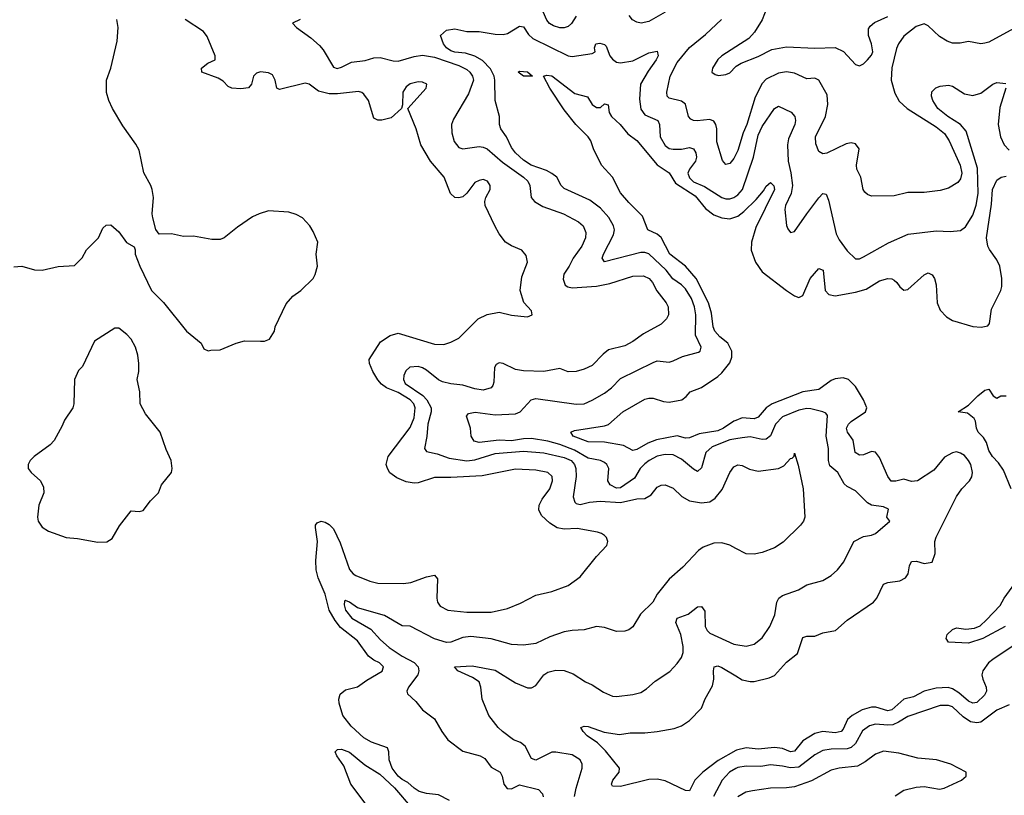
# Model space of a CAD drawing. Header units: inches. Extents: x 1694797 to 1849917, y 907313 to 1017959.
# Tile 616 of 656: x 1806460 to 1811326, y 945375 to 949209. Entities that reach past the tile are written whole.
import ezdxf

# ---------------------------------------------------------------- set-up
doc = ezdxf.new("R2010")
doc.units = ezdxf.units.IN
doc.header["$MEASUREMENT"] = 0
doc.layers.add('B8904', color=7, linetype='Continuous')
doc.layers.add('B8914', color=7, linetype='Continuous')

msp = doc.modelspace()

# ---------------------------------------------------------------- linework, layer by layer
at = {"layer": 'B8904', "color": 5}
for points, elevation in [([(1809210, 949226.2), (1809186.5, 949190), (1809170, 949174.8), (1809150, 949168.2), (1809130, 949168.4), (1809097.9, 949177.9), (1809078.9, 949190), (1809065.7, 949205.7), (1809047.6, 949247.6)], 760), ([(1806430, 947987.3), (1806470, 947990.6), (1806532.4, 947972.4), (1806570, 947970.4), (1806650, 947988.4), (1806730, 947994), (1806767.8, 948032.2), (1806790, 948071.3), (1806849.3, 948130.7), (1806870, 948178), (1806886.6, 948193.4), (1806910, 948194.8), (1806950, 948161), (1806987.1, 948107.1), (1807025.4, 948085.4), (1807031, 948071), (1807030.8, 948050), (1807052.7, 947990), (1807110.4, 947870), (1807170.2, 947810.2), (1807284, 947670), (1807356, 947610), (1807370, 947582), (1807392, 947572), (1807404, 947576), (1807450, 947576.3), (1807530, 947610.4), (1807570, 947621.6), (1807650, 947619.1), (1807670, 947620.7), (1807694, 947630), (1807719.3, 947670), (1807722.7, 947690), (1807776.3, 947803.7), (1807810, 947841.6), (1807850, 947870.4), (1807909.5, 947930), (1807920.9, 947950), (1807931.8, 947990), (1807925.6, 948050), (1807934, 948110), (1807910, 948162), (1807893.2, 948190), (1807857.2, 948230), (1807826.3, 948246.3), (1807790, 948257.4), (1807690, 948264.4), (1807642.8, 948250), (1807610, 948233.6), (1807536.4, 948183.6), (1807470.5, 948130), (1807450, 948122), (1807410, 948122.4), (1807318.3, 948138.3), (1807270, 948137.4), (1807210, 948149.6), (1807149.3, 948149.3), (1807132.1, 948172.1), (1807118, 948230), (1807115.1, 948250), (1807120.5, 948330), (1807114, 948370), (1807107.8, 948390), (1807072.7, 948452.7), (1807050, 948563.7), (1807034, 948594), (1806970, 948683.7), (1806918.7, 948770), (1806900.3, 948810), (1806889.2, 948849.2), (1806887.9, 948910), (1806909.8, 948970), (1806942, 949102), (1806945.7, 949170), (1806940.5, 949210)], 820), ([(1808584, 945350), (1808530, 945377), (1808470, 945384.5), (1808434.8, 945394.8), (1808409, 945410), (1808378.6, 945438.6), (1808350, 945453.2), (1808329.7, 945469.7), (1808300.7, 945510), (1808285.6, 945550), (1808284.5, 945590), (1808277.2, 945610), (1808197.8, 945637.8), (1808160, 945660), (1808097.7, 945717.7), (1808057.2, 945770), (1808038.3, 945830), (1808036.3, 945850), (1808044.2, 945875.8), (1808070, 945897), (1808130, 945911.8), (1808175.1, 945944.9), (1808250.5, 945989.5), (1808258.3, 946010), (1808237.4, 946030), (1808210, 946043.4), (1808183.6, 946063.6), (1808130, 946139.5), (1808045.3, 946205.3), (1808019, 946239), (1807989.5, 946290), (1807969.6, 946370), (1807934.4, 946450), (1807925.3, 946490), (1807923.9, 946536.1), (1807931.7, 946630), (1807921.3, 946698.7), (1807922, 946710), (1807930, 946722.8), (1807949.8, 946730.2), (1807970, 946724.9), (1807990, 946713.6), (1808010, 946692.7), (1808043.3, 946623.3), (1808090, 946491.6), (1808108.4, 946470), (1808121.6, 946461.6), (1808190, 946433.1), (1808230, 946424.3), (1808357.1, 946422.9), (1808393.4, 946426.6), (1808470, 946455.5), (1808510, 946463.8), (1808525.3, 946445.3), (1808521.3, 946350), (1808525.5, 946330), (1808537.6, 946310), (1808576, 946290), (1808670, 946280.7), (1808790, 946279.7), (1808870, 946297.8), (1808934.7, 946325.3), (1809010, 946364.7), (1809090, 946382.8), (1809170, 946412.6), (1809230, 946454.9), (1809310, 946554.9), (1809362, 946610), (1809367, 946630), (1809359.5, 946650), (1809350, 946659.5), (1809336, 946670), (1809316.3, 946676.3), (1809214.5, 946694.5), (1809150, 946691.1), (1809116.9, 946696.9), (1809079.7, 946719.7), (1809038.4, 946758.4), (1809025.6, 946785.6), (1809027.4, 946810), (1809041.3, 946838.7), (1809080.2, 946890), (1809093.6, 946930), (1809091, 946951), (1809070, 946971.3), (1809010, 946982.5), (1808910, 946986.7), (1808745.2, 946954.8), (1808590, 946946), (1808510, 946946.1), (1808430, 946919), (1808410, 946917.5), (1808370, 946925.2), (1808324, 946944), (1808289.9, 946969.9), (1808276.8, 946990), (1808271.5, 947010), (1808281.4, 947050), (1808390, 947193.4), (1808410, 947241.1), (1808415, 947290), (1808407.9, 947310), (1808390.1, 947330.1), (1808330, 947365.5), (1808273.3, 947390), (1808247.9, 947407.9), (1808229.3, 947429.3), (1808204.8, 947470), (1808188.2, 947510), (1808186.6, 947530), (1808243.1, 947616.9), (1808290, 947648.4), (1808330, 947659.1), (1808510, 947604.6), (1808555.8, 947604.2), (1808590, 947614.9), (1808630, 947635.2), (1808725.1, 947730), (1808770, 947752), (1808830, 947763.9), (1808890, 947748.5), (1808937, 947743), (1808970, 947740.7), (1808993.2, 947750), (1808989, 947770), (1808951, 947811), (1808933.1, 947870), (1808941.6, 947938.4), (1808969.6, 948010), (1808963.6, 948043.6), (1808941.2, 948070), (1808890, 948091.2), (1808860.5, 948110), (1808830, 948149.6), (1808807.4, 948190), (1808760.4, 948290), (1808758.9, 948310), (1808764.2, 948330), (1808784.5, 948370), (1808784.5, 948390), (1808772.3, 948410), (1808750, 948418.7), (1808730, 948414.7), (1808710, 948404.2), (1808670, 948351.1), (1808650, 948333.7), (1808630, 948327.8), (1808609.7, 948329.7), (1808589.8, 948349.8), (1808557.7, 948430), (1808489.8, 948510), (1808442.6, 948590), (1808419.7, 948670), (1808378, 948770), (1808469.3, 948870), (1808472.7, 948890), (1808450, 948900.7), (1808430, 948902.4), (1808390, 948891.1), (1808370, 948876.2), (1808353, 948850), (1808352, 948788), (1808346, 948770), (1808295.6, 948724.4), (1808250, 948711.5), (1808230, 948711.8), (1808210, 948722.7), (1808183.5, 948810), (1808160.5, 948840.5), (1808150, 948849.7), (1808134, 948854), (1808030, 948842.3), (1807990, 948842.7), (1807936.2, 948856.2), (1807890.6, 948890.6), (1807870, 948895), (1807743.9, 948863.9), (1807729.8, 948869.8), (1807722, 948910), (1807710, 948936.2), (1807690, 948946.5), (1807650, 948950.5), (1807630, 948944.8), (1807615.3, 948930), (1807604.9, 948890), (1807590, 948871.8), (1807552.7, 948867.3), (1807507.6, 948870), (1807490, 948879.3), (1807464.7, 948904.7), (1807440.2, 948920.2), (1807359.5, 948950), (1807358.7, 948970), (1807390, 948994), (1807425.2, 949010), (1807426.6, 949030), (1807385.7, 949125.7), (1807368.4, 949150), (1807276.9, 949210)], 780), ([(1807846.6, 949210), (1807807.6, 949192.4), (1807827.7, 949170), (1807899.2, 949119.2), (1807941.5, 949081.5), (1807959.8, 949059.8), (1808010, 948974.5), (1808028.3, 948968.3), (1808050, 948973.5), (1808100.4, 948999.6), (1808167.5, 949007.5), (1808210, 949021), (1808242, 949022), (1808305.8, 949005.8), (1808330, 949004.4), (1808410, 949026.7), (1808450, 949032.9), (1808510, 949023.9), (1808630, 948982.1), (1808670, 948962), (1808685.2, 948950), (1808698.5, 948930), (1808701.9, 948910), (1808677.9, 948842.1), (1808603.3, 948716.7), (1808593.5, 948690), (1808594.8, 948650), (1808606.9, 948606.9), (1808630, 948577.7), (1808650, 948570.8), (1808730, 948581.8), (1808750, 948579.4), (1808770, 948570.6), (1808845.2, 948505.2), (1808950.5, 948430), (1808971.9, 948410), (1808981.6, 948390), (1808987.4, 948330), (1809004.2, 948310), (1809045.9, 948285.9), (1809148.2, 948250), (1809222, 948210), (1809245.3, 948190), (1809257.1, 948157.1), (1809255.6, 948130), (1809237.7, 948090), (1809194.8, 948030), (1809175.8, 947990), (1809148.8, 947951.2), (1809145.6, 947925.6), (1809156.5, 947896.5), (1809168.2, 947888.2), (1809190, 947883.8), (1809310, 947892.3), (1809375.9, 947904.1), (1809490, 947941.9), (1809542.9, 947942.9), (1809571.6, 947930), (1809587.1, 947910), (1809608.3, 947868.3), (1809655.3, 947810), (1809665.3, 947790), (1809666.2, 947750), (1809657.2, 947730), (1809630, 947703.2), (1809543.6, 947656.4), (1809490, 947617.8), (1809450, 947597.1), (1809370, 947577.6), (1809343.7, 947556.3), (1809290, 947499.7), (1809250, 947480.7), (1809210, 947469.2), (1809170, 947469.1), (1809130, 947485.2), (1809050, 947469.4), (1808950, 947472.6), (1808910, 947479.5), (1808850, 947509.2), (1808830, 947513.2), (1808815.4, 947504.6), (1808806.2, 947490), (1808803.4, 947416.6), (1808798.8, 947401.2), (1808790, 947389.3), (1808750, 947378.4), (1808710, 947384.1), (1808650, 947402.2), (1808590, 947408.7), (1808550, 947418.6), (1808529.2, 947429.2), (1808470, 947477.1), (1808450, 947487.6), (1808430, 947495.2), (1808388, 947492), (1808367.5, 947472.5), (1808359, 947450), (1808356.8, 947430), (1808364.7, 947410), (1808452, 947352), (1808472.7, 947330), (1808492.8, 947290), (1808494.1, 947270), (1808476.6, 947210), (1808471.4, 947148.6), (1808460.3, 947090), (1808470, 947074.7), (1808523.1, 947063.1), (1808582.2, 947042.2), (1808670, 947028.6), (1808710, 947032.9), (1808810, 947064.4), (1808950, 947076.5), (1809050, 947068.8), (1809150, 947045.2), (1809184.6, 947030), (1809202.4, 947010), (1809208.8, 946990), (1809209.5, 946950.5), (1809194.6, 946850), (1809203.5, 946823.5), (1809210, 946817.6), (1809230, 946813.3), (1809275.8, 946824.2), (1809329.3, 946829.3), (1809430, 946822.1), (1809510, 946840.2), (1809550, 946842.1), (1809580.2, 946859.8), (1809610, 946898.7), (1809630, 946908.7), (1809650, 946909.8), (1809690, 946893.5), (1809731.7, 946851.7), (1809770, 946830.7), (1809830, 946820.7), (1809870, 946825.6), (1809896.7, 946843.3), (1809932.5, 946887.5), (1809970.3, 946970), (1809990, 946999.2), (1810000, 947003.9)], 760), ([(1809650, 949246.1), (1809570, 949199.3), (1809531.5, 949191.5), (1809510, 949196.5), (1809488.7, 949208.7), (1809472.6, 949230)], 760), ([(1810000, 948542.5), (1809990, 948522.3), (1809970, 948498), (1809950, 948492.7), (1809932.8, 948512.7), (1809905.5, 948605.5), (1809905, 948670), (1809900.4, 948690), (1809890, 948707.1), (1809870, 948715.3), (1809808.9, 948708.9), (1809790.2, 948710.2), (1809777.1, 948717.1), (1809766, 948730), (1809750, 948791.2), (1809730, 948806), (1809670, 948821.2), (1809660.7, 948830), (1809657.6, 948850), (1809674.5, 948930), (1809710, 948998), (1809770, 949071.4), (1809850, 949135.8), (1809927.7, 949210)], 760), ([(1810000, 947137.4), (1809970, 947131.9), (1809883.1, 947096.9), (1809851, 947069), (1809830, 946993.3), (1809810, 946976.5), (1809790, 946987), (1809730, 947037.5), (1809690, 947058.1), (1809650, 947059.9), (1809610, 947051.8), (1809570.2, 947030), (1809550, 947013.4), (1809526.9, 946990), (1809497.8, 946942.2), (1809430, 946894.2), (1809410, 946893.9), (1809377.8, 946910), (1809367, 946930), (1809371.9, 946990), (1809362, 947010), (1809350, 947020.8), (1809329.9, 947029.9), (1809270, 947041.6), (1809201.8, 947081.8), (1809130, 947108.9), (1809070, 947125.2), (1808990, 947138.6), (1808950, 947137.8), (1808890, 947127.9), (1808829.5, 947130.5), (1808730, 947119.7), (1808706, 947126), (1808691.4, 947150), (1808688.2, 947190), (1808668, 947250), (1808677.5, 947262.5), (1808710.7, 947269.3), (1808810, 947256), (1808910, 947260.5), (1808933.1, 947270), (1808988, 947330), (1809010, 947335.9), (1809210, 947307.9), (1809250, 947310.8), (1809290, 947327.5), (1809350, 947362.1), (1809385, 947390), (1809430, 947435.6), (1809590, 947514.3), (1809610, 947522.9), (1809670, 947516.9), (1809690, 947522.2), (1809736.2, 947543.8), (1809814.9, 947565.1), (1809822.4, 947570), (1809827.4, 947590), (1809800.2, 947650), (1809801, 947750), (1809795.3, 947790), (1809780.8, 947830), (1809750, 947878.3), (1809730, 947898.5), (1809688.3, 947928.3), (1809655.2, 947970), (1809570, 948052.2), (1809550, 948058), (1809530, 948057.4), (1809350, 948011.6), (1809339.2, 948030), (1809344.8, 948050), (1809394.7, 948145.3), (1809399.2, 948170), (1809395, 948190), (1809371.4, 948231.4), (1809330, 948277.3), (1809277.3, 948317.3), (1809150, 948374.5), (1809136.1, 948390), (1809113.8, 948430), (1809089.4, 948449.4), (1809063.2, 948463.2), (1808988, 948490), (1808950, 948514.7), (1808909.8, 948550), (1808890, 948576.9), (1808865.4, 948630), (1808838.2, 948670), (1808831.8, 948690), (1808831.6, 948730), (1808809.1, 948810), (1808808.7, 948910), (1808805, 948930), (1808786.4, 948966.4), (1808747.1, 949007.1), (1808710, 949029), (1808663.8, 949043.8), (1808610, 949049.1), (1808590, 949055.2), (1808569.4, 949070), (1808554.9, 949090), (1808539.1, 949130), (1808570, 949156.9), (1808610, 949164.1), (1808670, 949150.2), (1808730, 949151), (1808810, 949137.2), (1808850, 949135), (1808870, 949140.5), (1808930, 949177.6), (1808950, 949173.4), (1808975, 949135), (1808995.9, 949115.9), (1809170, 949029.5), (1809190, 949026.1), (1809290, 949041.6), (1809303.9, 949050), (1809301.2, 949070), (1809307.6, 949090), (1809326.8, 949093.2), (1809350, 949085.8), (1809358.1, 949078.1), (1809376.9, 949030), (1809390, 949013.8), (1809410, 948999.1), (1809430, 948995.4), (1809490, 949006.2), (1809570, 949044.7), (1809610, 949053.7), (1809615, 949030), (1809605.4, 949010), (1809565.3, 948954.7), (1809528.9, 948890), (1809523.8, 948816.2), (1809530, 948766), (1809550, 948739.1), (1809613, 948710), (1809621.5, 948690), (1809625.4, 948630), (1809650, 948586.6), (1809670, 948572.6), (1809690, 948568.1), (1809730, 948568.6), (1809770, 948576.8), (1809790.1, 948570.1), (1809801, 948550), (1809804.8, 948530), (1809800.6, 948510), (1809770.1, 948470), (1809761.9, 948450), (1809770, 948426.9), (1809790, 948407.6), (1809843.7, 948383.7), (1809929.7, 948329.7), (1809950, 948323.4), (1809970, 948323.4), (1809990, 948330.1), (1810000, 948336.8)], 740), ([(1810000, 949074.4), (1809930.8, 949030), (1809910, 949011.5), (1809883.8, 948970), (1809880.7, 948950), (1809897.5, 948937.5), (1809913.7, 948933.7), (1809950, 948938), (1809970, 948945.5), (1810000, 948976.7)], 780), ([(1810000, 947228.5), (1809990, 947224.3), (1809938.9, 947190), (1809910, 947176.1), (1809817.6, 947162.4), (1809770, 947142), (1809750, 947141.3), (1809710, 947151.9), (1809607.4, 947132.6), (1809563.8, 947116.2), (1809510, 947084.7), (1809490, 947079.8), (1809443.5, 947103.5), (1809350, 947121.5), (1809270, 947122.8), (1809195.4, 947150), (1809183.6, 947170), (1809202.1, 947177.9), (1809350, 947201.2), (1809370, 947208.1), (1809440.5, 947270), (1809550, 947332.7), (1809570, 947338.9), (1809590, 947338.9), (1809641.6, 947321.6), (1809670, 947318.6), (1809732, 947330), (1809753.7, 947346.3), (1809774, 947370), (1809830, 947390.8), (1809910, 947444.8), (1809930, 947463.2), (1809970, 947513.2), (1809979.3, 947540.7), (1809979.6, 947570), (1809959.7, 947610), (1809920.7, 947640.7), (1809896.1, 947670), (1809888, 947690), (1809878.4, 947758.4), (1809863.7, 947810), (1809803, 947930), (1809750, 947989.9), (1809673.9, 948050), (1809630, 948131.7), (1809610, 948148.4), (1809564.7, 948170), (1809538.5, 948238.5), (1809470, 948304.5), (1809430, 948352.8), (1809389.8, 948430), (1809335.3, 948490), (1809295.6, 948570), (1809282.9, 948610), (1809269.6, 948630), (1809207.8, 948690), (1809150, 948763.5), (1809079.6, 948870), (1809048, 948930), (1809065.6, 948934.4), (1809090, 948931.4), (1809204, 948844), (1809266.8, 948826.8), (1809289.5, 948789.5), (1809310, 948774.6), (1809330, 948774.6), (1809350, 948792.9), (1809368.4, 948788.4), (1809373, 948750), (1809384.2, 948730), (1809427.8, 948690), (1809464.9, 948644.9), (1809510, 948611.2), (1809610, 948491.6), (1809670, 948451.1), (1809701.5, 948401.5), (1809798, 948338), (1809850, 948274.8), (1809890, 948244.5), (1809930, 948230.1), (1809970, 948224.4), (1810000, 948234)], 720), ([(1810000, 946595.8), (1809970, 946612), (1809930, 946623.1), (1809890, 946620.8), (1809838, 946602), (1809814.9, 946585.1), (1809736.6, 946503.4), (1809670, 946443.7), (1809611, 946370), (1809589.7, 946330), (1809528.3, 946270), (1809490, 946208), (1809470, 946192.7), (1809450, 946186.4), (1809410, 946185.3), (1809350, 946204.6), (1809310, 946208.9), (1809250, 946192.9), (1809190, 946190.3), (1809150, 946183.2), (1809080.7, 946159.3), (1809010, 946126.3), (1808950, 946116.8), (1808890, 946121.2), (1808790, 946149), (1808690, 946161), (1808650, 946155.6), (1808590, 946132.1), (1808570, 946130.1), (1808510, 946148.5), (1808390, 946211.7), (1808350, 946212.5), (1808263.6, 946263.6), (1808130, 946301.6), (1808090, 946330.2), (1808070, 946338), (1808064.8, 946335.2), (1808063.3, 946316.7), (1808069.9, 946290), (1808100.7, 946250), (1808195.8, 946195.8), (1808243.6, 946143.6), (1808286.4, 946106.4), (1808350, 946063), (1808410, 946031.6), (1808428.9, 946010), (1808432.3, 945990), (1808427, 945970), (1808382.2, 945910), (1808372.8, 945890), (1808376.6, 945876.6), (1808418.3, 945838.3), (1808450, 945798.3), (1808510, 945753.7), (1808545.7, 945690), (1808575.5, 945650), (1808650, 945594.1), (1808735.1, 945570), (1808757.9, 945557.9), (1808790, 945513.7), (1808834.5, 945490), (1808843.7, 945470), (1808851.8, 945430), (1808869.2, 945409.2), (1808890, 945407.8), (1808930, 945426.9), (1809024.1, 945404.1), (1809043.1, 945383.1), (1809047.1, 945367.1)], 760), ([(1809202.7, 945370), (1809209.9, 945410.1), (1809239.3, 945510), (1809239.3, 945530), (1809229.8, 945550), (1809190, 945574.6), (1809110, 945589), (1809090, 945587.7), (1809010, 945549.7), (1808990, 945556.9), (1808958.8, 945618.8), (1808935.6, 945635.6), (1808900.5, 945650), (1808846.6, 945690), (1808824, 945710), (1808778.7, 945770), (1808745.1, 945850), (1808738.4, 945910), (1808730, 945936.4), (1808697, 945957), (1808624.7, 945990), (1808609.5, 946010), (1808695.7, 946015.7), (1808810, 945993.7), (1808910, 945931.3), (1808970, 945905.8), (1808990, 945905.8), (1809010, 945917.4), (1809049.8, 945970), (1809070, 945983.6), (1809110, 945993.2), (1809150, 945992.3), (1809195.3, 945975.3), (1809256.4, 945936.4), (1809290, 945921.3), (1809344.5, 945884.5), (1809390, 945865.5), (1809410, 945863.5), (1809490, 945872.8), (1809530, 945883.2), (1809558.5, 945901.5), (1809600, 945940), (1809672.5, 945987.5), (1809710, 946026), (1809730, 946055.8), (1809738.7, 946081.3), (1809739.1, 946110), (1809727.6, 946170), (1809702, 946230), (1809709.3, 946250.7), (1809764, 946270), (1809810, 946306.7), (1809830, 946308.5), (1809845.7, 946285.7), (1809848.3, 946210), (1809857.3, 946190), (1809870, 946176.3), (1809990, 946122.4), (1810000, 946120.8)], 740), ([(1810000, 945597.1), (1809912.4, 945547.6), (1809836.1, 945490), (1809796.8, 945450), (1809770, 945397.7), (1809750, 945398.7), (1809650, 945446.1), (1809610, 945455.8), (1809570, 945453.4), (1809430, 945419.1), (1809390, 945420.7), (1809385.3, 945430), (1809391.1, 945450), (1809422, 945490), (1809424.5, 945510), (1809355.9, 945595.9), (1809315.4, 945635.4), (1809264.2, 945670), (1809244.2, 945690), (1809233.2, 945710), (1809250, 945717), (1809270, 945714.7), (1809347.9, 945687.9), (1809424.1, 945675.9), (1809476.3, 945683.7), (1809550, 945683.8), (1809610, 945690.2), (1809694.3, 945705.7), (1809730, 945719), (1809770, 945744.9), (1809830, 945806.7), (1809847.3, 945852.7), (1809883.2, 945916.8), (1809890.7, 945950), (1809888.9, 945991.1), (1809892.7, 946010), (1809910, 946015.2), (1809930, 946007.5), (1810000, 945965)], 720), ([(1808172, 945330), (1808096.9, 945430), (1808061, 945521), (1808026.6, 945570), (1808019, 945590), (1808030, 945601), (1808050, 945602.8), (1808090, 945587.7), (1808165.8, 945525.8), (1808239.1, 945479.1), (1808312.9, 945412.9), (1808399.1, 945310)], 780), ([(1810000, 945507.5), (1809967.5, 945490), (1809931.8, 945450), (1809889.5, 945370)], 740)]:
    msp.add_lwpolyline(points, dxfattribs=dict(at, elevation=elevation))
for points, elevation in [([(1808950, 948929.1), (1808923.6, 948950), (1808930, 948954.6), (1808970.3, 948950.3), (1808994, 948930), (1808990, 948929.7)], 720), ([(1806950, 947684), (1806930, 947684), (1806830, 947619.3), (1806770, 947495.3), (1806750, 947475.3), (1806730.6, 947430), (1806727.6, 947310), (1806722.6, 947290), (1806680.3, 947230), (1806670, 947201.2), (1806630, 947129.3), (1806610, 947107), (1806531, 947050), (1806511.3, 947030), (1806501, 947010), (1806501, 946990), (1806516, 946970), (1806562.8, 946930), (1806577.5, 946897.5), (1806579.1, 946870), (1806554, 946810), (1806547.7, 946750), (1806550.7, 946730), (1806570, 946701), (1806601.6, 946681.6), (1806688.9, 946648.9), (1806744.7, 946644.7), (1806845.8, 946625.8), (1806890, 946628), (1806916.1, 946643.9), (1806952.7, 946707.3), (1807010, 946780.7), (1807050, 946777.3), (1807070, 946782.8), (1807106, 946830), (1807146, 946870), (1807160.7, 946910), (1807209.6, 946970), (1807213.3, 946990), (1807208.4, 947030), (1807183.9, 947083.9), (1807153.5, 947170), (1807081.5, 947261.5), (1807055.1, 947310), (1807053, 947370), (1807040.5, 947430), (1807048, 947470), (1807048.2, 947510), (1807044.2, 947550), (1807032.8, 947590), (1807010, 947629.2), (1806990, 947653.2)], 820)]:
    msp.add_lwpolyline(points, close=True, dxfattribs=dict(at, elevation=elevation))
at = {"layer": 'B8914', "color": 5}
for points, elevation in [([(1810000, 949463.2), (1810050, 949458), (1810110, 949442.6), (1810138.4, 949430), (1810153.6, 949413.6), (1810160.2, 949390), (1810159.7, 949310), (1810153.2, 949266.8), (1810130, 949207.3), (1810092.1, 949147.9), (1810064.3, 949115.7), (1810000, 949074.4)], 780), ([(1810000, 948976.7), (1810001.6, 948978.4), (1810025.4, 948994.6), (1810110, 949027.2), (1810177.8, 949062.2), (1810250, 949074), (1810390, 949068.7), (1810491, 949071), (1810532, 949052), (1810590, 948987.7), (1810610, 948980.7), (1810630, 948990.7), (1810650, 949010.5), (1810670, 949033.4), (1810676.1, 949050), (1810670, 949089.3), (1810655.2, 949130), (1810655.6, 949164.4), (1810662.8, 949177.2), (1810684.8, 949195.2), (1810750, 949224.7)], 780), ([(1811373.9, 949166), (1811250, 949097.7), (1811230, 949092), (1811210, 949090.2), (1811150, 949101.1), (1811107.5, 949092.5), (1811070, 949093), (1811043.2, 949103.2), (1811005.9, 949125.9), (1810950, 949178), (1810930, 949187.6), (1810890, 949175.2), (1810830, 949127.4), (1810803.5, 949090), (1810793.7, 949066.3), (1810770, 948970.7), (1810767.1, 948910), (1810785, 948845), (1810806.9, 948806.9), (1810846.5, 948770), (1810990, 948679.9), (1811030, 948645.8), (1811054, 948610), (1811108.4, 948490), (1811116.7, 948450), (1811110, 948422.6), (1811096, 948404), (1811050, 948375.5), (1811010, 948365.2), (1810930, 948354.7), (1810850, 948354.3), (1810782.5, 948337.5), (1810670, 948337), (1810650, 948344.4), (1810636.9, 948356.9), (1810628.5, 948370), (1810617.4, 948430), (1810597.6, 948470), (1810595.2, 948490), (1810609.2, 948570), (1810590, 948595.2), (1810570, 948600.2), (1810544, 948596), (1810448.7, 948548.7), (1810430, 948545.3), (1810410, 948558), (1810395, 948595), (1810393.8, 948630), (1810443.1, 948730), (1810454.1, 948790), (1810450, 948837.1), (1810408.9, 948910), (1810390, 948920.5), (1810350, 948916.8), (1810290, 948943.7), (1810270, 948948.1), (1810250, 948950.9), (1810210, 948945.3), (1810150, 948914.8), (1810130, 948892.9), (1810094.5, 948825.5), (1810054.3, 948690), (1810035, 948650), (1810010, 948562.7), (1810000, 948542.5)], 760), ([(1810000, 948336.8), (1810010, 948343.5), (1810032.3, 948370), (1810086, 948530), (1810110, 948638.6), (1810130, 948680.2), (1810190, 948770.3), (1810210, 948780.9), (1810272.2, 948752.2), (1810291, 948731), (1810294, 948710), (1810291, 948690), (1810260.1, 948619.9), (1810255.4, 948590), (1810257.3, 948510), (1810271.9, 948451.9), (1810278.8, 948390), (1810273.6, 948350), (1810244.5, 948290), (1810240.7, 948270), (1810250, 948192), (1810255.8, 948175.8), (1810270, 948157.3), (1810290, 948162), (1810349.8, 948250), (1810410, 948328), (1810430, 948350.3), (1810445.7, 948345.7), (1810456.6, 948316.6), (1810495.8, 948150), (1810510, 948121.1), (1810550, 948066.7), (1810590, 948027), (1810610, 948027), (1810630, 948036), (1810753.8, 948106.2), (1810850.5, 948149.5), (1810990, 948165.4), (1811058.5, 948161.5), (1811110, 948167.4), (1811134.5, 948185.5), (1811170, 948242), (1811187.9, 948292.1), (1811197.1, 948350), (1811194.5, 948474.5), (1811137.2, 948657.2), (1811110.2, 948690.2), (1811047.9, 948730), (1810997.3, 948770), (1810973.3, 948810), (1810967.2, 948830), (1810968.5, 948851.5), (1810988.3, 948871.7), (1811010, 948880.4), (1811050, 948885.7), (1811070, 948880.9), (1811130, 948841.8), (1811170, 948833.5), (1811210, 948845.8), (1811270, 948890.3), (1811290, 948898.7), (1811334.1, 948894.1)], 740), ([(1811333.2, 948870), (1811304.8, 948775.2), (1811296.4, 948690), (1811306.9, 948630), (1811326, 948590), (1811350, 948563.9)], 740), ([(1810000, 948234), (1810010, 948237.2), (1810039.6, 948260.4), (1810099.3, 948320.7), (1810136.8, 948363.2), (1810150, 948386), (1810170, 948403.7), (1810178, 948398), (1810187.6, 948387.6), (1810190, 948369.6), (1810097.8, 948182.2), (1810077, 948110), (1810074.3, 948070), (1810096.3, 948010), (1810130, 947962.3), (1810250, 947870.1), (1810290, 947843.5), (1810310, 947836.5), (1810330, 947845.5), (1810366.1, 947930), (1810410, 947979.5), (1810430.2, 947970), (1810441.5, 947870), (1810459.6, 947850), (1810490, 947844.2), (1810590, 947861.3), (1810643.3, 947876.7), (1810710, 947918.9), (1810750, 947930.2), (1810770, 947927.9), (1810781.5, 947921.5), (1810795.3, 947910), (1810810, 947888), (1810830, 947872.7), (1810850, 947875.8), (1810930, 947947.2), (1810950, 947957), (1810970, 947948.4), (1810980.8, 947930), (1810990, 947898), (1810995, 947810), (1811010, 947772.7), (1811040.5, 947740.5), (1811070, 947722), (1811170, 947691.7), (1811211.5, 947688.5), (1811245.1, 947694.9), (1811252.7, 947707.3), (1811262.2, 947777.8), (1811309.5, 947870), (1811313.9, 947890), (1811313.7, 947930), (1811304.2, 947990), (1811290, 948021.8), (1811252.6, 948072.6), (1811244.7, 948090), (1811237.9, 948130), (1811263.2, 948296.8), (1811267.6, 948370), (1811290, 948416.4), (1811310, 948431.3), (1811334.9, 948434.9)], 720), ([(1810000, 945965), (1810030, 945946.8), (1810070, 945937.1), (1810090, 945937.4), (1810163.8, 945956.2), (1810190, 945967.9), (1810250, 946033.1), (1810304.1, 946075.9), (1810330, 946156), (1810350, 946162.6), (1810390, 946161.2), (1810430, 946178), (1810491.5, 946190), (1810550, 946241.5), (1810680.5, 946330), (1810696.9, 946350), (1810730, 946418.7), (1810750, 946427.9), (1810810, 946435.8), (1810838.7, 946450), (1810850.6, 946469.4), (1810857.2, 946510), (1810868.3, 946531.7), (1810892.3, 946532.3), (1810930, 946520.4), (1810970, 946526.8), (1810984.7, 946570), (1810983.5, 946630), (1810990, 946650.7), (1811090, 946851.8), (1811115.6, 946890), (1811153.5, 946930), (1811165.3, 946950), (1811168.8, 946971.2), (1811160.6, 947010), (1811150, 947030.8), (1811130, 947054), (1811110, 947067.1), (1811090, 947072.4), (1811070, 947067.9), (1811030, 947046.8), (1810978.5, 946981.5), (1810897.1, 946930), (1810866.9, 946926.9), (1810830, 946938), (1810790, 946928), (1810767.8, 946927.8), (1810750, 946950.9), (1810710, 947044.8), (1810690, 947070.8), (1810670, 947075.4), (1810630, 947058.5), (1810610, 947055.7), (1810589, 947070), (1810579.9, 947130), (1810550.5, 947170), (1810547.1, 947190), (1810555.9, 947210), (1810570, 947223.1), (1810640.9, 947270), (1810646, 947290), (1810630.7, 947330), (1810590, 947396.6), (1810556.8, 947430), (1810530, 947438.7), (1810490, 947434), (1810470, 947426.3), (1810410, 947380.7), (1810330, 947369.9), (1810179.2, 947310), (1810148.7, 947290), (1810110, 947243.7), (1810090, 947235.6), (1810030, 947240.9), (1810000, 947228.5)], 720), ([(1811360.1, 946890), (1811322, 946982), (1811298.4, 947018.4), (1811267.4, 947050), (1811250, 947078.9), (1811238.3, 947118.3), (1811223.7, 947143.7), (1811197.2, 947170), (1811188.1, 947190), (1811183.7, 947223.7), (1811177.2, 947237.2), (1811144.4, 947264.4), (1811099, 947270), (1811150, 947302.8), (1811195.3, 947350), (1811230, 947377.3), (1811250, 947382.8), (1811270.5, 947350.5), (1811290, 947338.8), (1811309.7, 947350.3), (1811334.8, 947350)], 680), ([(1810000, 946120.8), (1810050, 946112.6), (1810090, 946121.5), (1810130, 946154.3), (1810168.1, 946210), (1810192.7, 946267.3), (1810202.3, 946330), (1810211.2, 946350), (1810230, 946362.8), (1810309.8, 946390.2), (1810350, 946415.8), (1810430, 946436.5), (1810470, 946461.3), (1810502.4, 946490), (1810533.6, 946530), (1810582.4, 946630), (1810630, 946654), (1810670, 946661.1), (1810689.3, 946670), (1810761.2, 946730), (1810745.2, 946750), (1810753.2, 946790), (1810730, 946800.9), (1810670, 946809.6), (1810650, 946820.7), (1810590, 946880.5), (1810550, 946901), (1810534.3, 946914.3), (1810502.7, 946970), (1810464.1, 947004.1), (1810458, 947030), (1810457.1, 947090), (1810446.2, 947150), (1810452.6, 947252.6), (1810443.6, 947263.6), (1810429.9, 947269.9), (1810370, 947285.3), (1810350, 947286.8), (1810310, 947279.3), (1810230, 947245.3), (1810195.6, 947210), (1810170, 947151.8), (1810150, 947134.9), (1810130, 947133.8), (1810070, 947146.6), (1810030, 947142.9), (1810000, 947137.4)], 740), ([(1810000, 947003.9), (1810010, 947008.7), (1810030, 947005.8), (1810067.2, 946987.2), (1810110, 946977.1), (1810210.1, 946989.8), (1810236, 947004), (1810270, 947039.3), (1810278, 947042), (1810287.9, 947052.1), (1810290, 947066), (1810307.7, 947007.7), (1810331.9, 946890), (1810339.7, 946750), (1810333.3, 946730), (1810319.6, 946710), (1810233.8, 946626.2), (1810190, 946598.4), (1810130, 946575.8), (1810090, 946566.4), (1810050, 946568.8), (1810000, 946595.8)], 760), ([(1811330, 946210.4), (1811220.8, 946150), (1811150, 946127.7), (1811050, 946132.7), (1811038.4, 946150), (1811043.5, 946170), (1811070, 946194.4), (1811090, 946203.8), (1811136.6, 946196.6), (1811179.4, 946200.6), (1811206.3, 946213.7), (1811237.9, 946242.1), (1811306.5, 946313.5), (1811325.3, 946350), (1811378.2, 946421.8)], 680), ([(1811547.6, 946232.4), (1811270, 946047.1), (1811247.4, 946030), (1811219.7, 945990), (1811216, 945970), (1811219.5, 945950), (1811236.3, 945910), (1811239.1, 945890), (1811228.6, 945870), (1811190, 945834.8), (1811170, 945831.2), (1811150, 945840.3), (1811102.1, 945882.1), (1811070, 945901.9), (1811048.2, 945908.2), (1810990, 945905), (1810930, 945889.4), (1810877.5, 945862.5), (1810830, 945850.4), (1810770, 945797.2), (1810750, 945792.6), (1810691, 945811), (1810670, 945811.5), (1810623, 945797), (1810575.1, 945770), (1810551.9, 945750), (1810530, 945701.5), (1810520.2, 945690), (1810490, 945683.3), (1810430, 945689.9), (1810390, 945680.4), (1810330, 945644.9), (1810290, 945593.9), (1810270, 945590.9), (1810230, 945606.7), (1810190, 945611.2), (1810110, 945604), (1810050, 945609.9), (1810001.9, 945598.1), (1810000, 945597.1)], 720), ([(1811350, 945823.1), (1811290, 945796.5), (1811210, 945737.3), (1811190, 945733.5), (1811159, 945739), (1811122.4, 945762.4), (1811070, 945811.8), (1811050, 945819.5), (1811010, 945819.2), (1810850, 945764), (1810804, 945736), (1810775.7, 945724.3), (1810750, 945721.7), (1810690, 945726.3), (1810660.6, 945719.4), (1810625.8, 945694.2), (1810590, 945630.6), (1810570, 945611.4), (1810550, 945605.3), (1810470, 945604), (1810430, 945596.2), (1810390, 945574.6), (1810310, 945514.6), (1810270, 945510.6), (1810230, 945519.7), (1810170, 945525.2), (1810122.8, 945517.2), (1810050, 945519.9), (1810010, 945512.9), (1810000, 945507.5)], 740), ([(1810786.6, 945373.4), (1810830, 945401), (1810890, 945416.2), (1810930, 945419), (1811005.4, 945405.4), (1811029, 945410), (1811114, 945450), (1811138, 945470), (1811138, 945490), (1811062, 945530), (1810991.2, 945551.2), (1810899.1, 945559.1), (1810804.2, 945584.2), (1810730, 945593.5), (1810690, 945579.1), (1810639.4, 945540.6), (1810600.1, 945519.9), (1810510, 945509.9), (1810470, 945499.2), (1810372.9, 945447.1), (1810290, 945417.3), (1810250, 945411.9), (1810170, 945410.5), (1810082.3, 945397.7), (1810049.5, 945390.5), (1810010, 945368.5)], 760)]:
    msp.add_lwpolyline(points, dxfattribs=dict(at, elevation=elevation))

doc.saveas('drawing.dxf')
